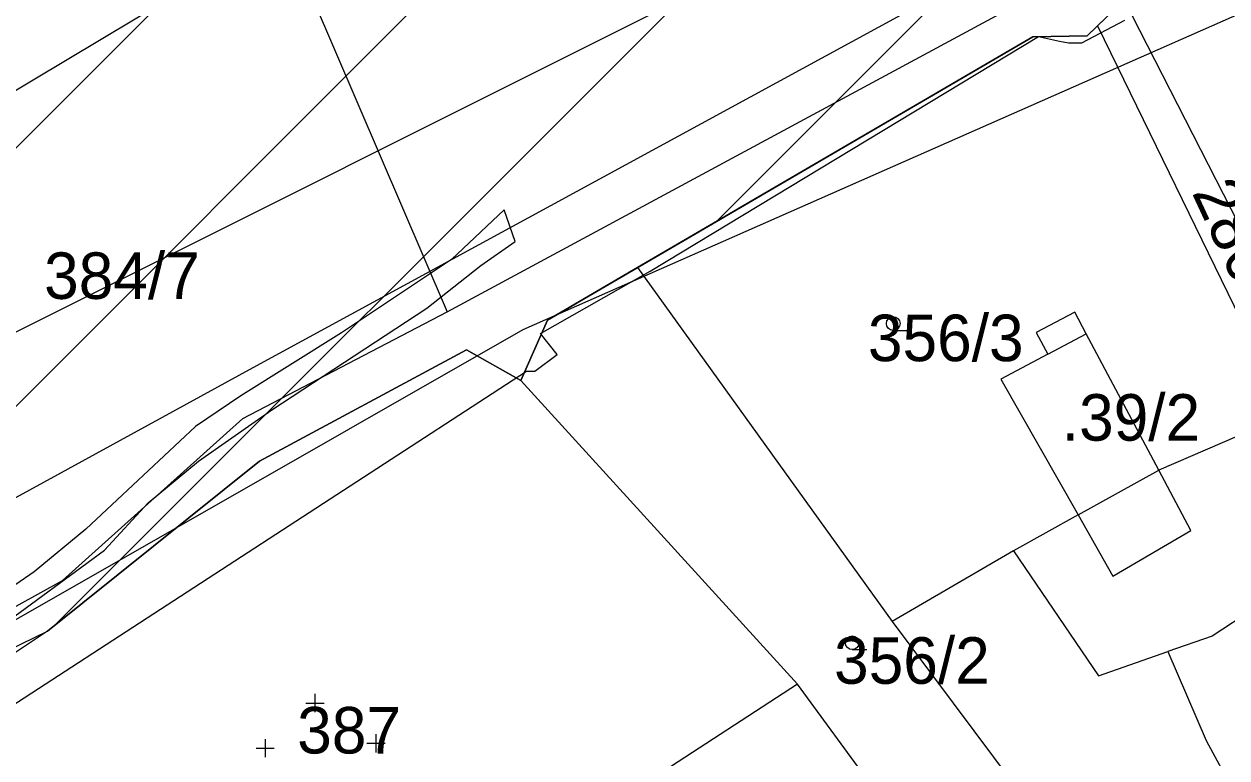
# Model space of a CAD drawing. Extents: x -564810 to -550519, y -1045831 to -1034011.
# Drawn here: x -553398.7 to -553266.8, y -1036691.5 to -1036611.1 of the extents above; entities that cross this region are included whole.
import ezdxf

# ---------------------------------------------------------------- set-up
doc = ezdxf.new("R2010")
doc.units = 0
for name, color, linetype in [('KN stav', 7, 'Continuous'), ('Obvod KPU', 7, 'Continuous'), ('Odvodněné plochy', 7, 'Continuous'), ('Parcelní čísla', 7, 'Continuous'), ('Polní cesty stavající', 7, 'Continuous'), ('přeložka st silnice', 7, 'Continuous'), ('Vedení VN', 7, 'Continuous'), ('Vrstva 22', 7, 'Continuous'), ('Vrstva 4', 7, 'Continuous'), ('zamokř ploch', 7, 'Continuous')]:
    doc.layers.add(name, color=color, linetype=linetype)

msp = doc.modelspace()

# ---------------------------------------------------------------- linework, layer by layer
at = {"layer": 'KN stav'}
for p, q in [((-553435.71, -1036639.99), (-553370.26, -1036600.76)), ((-553370.26, -1036600.76), (-553352.27, -1036642.61)), ((-553352.27, -1036642.61), (-553286.1, -1036606.9)), ((-553278.1, -1036608.45), (-553280.99, -1036611.25)), ((-553278.1, -1036608.45), (-553260.82, -1036642.24)), ((-553280.99, -1036611.25), (-553282.13, -1036612.36)), ((-553280.99, -1036611.25), (-553260.24, -1036653.89)), ((-553288.08, -1036612.47), (-553331.42, -1036637.74)), ((-553282.13, -1036612.36), (-553288.08, -1036612.47)), ((-553331.42, -1036637.74), (-553341.29, -1036643.5)), ((-553331.42, -1036637.74), (-553303.5, -1036676.52)), ((-553374.68, -1036654.28), (-553352.27, -1036642.61)), ((-553341.29, -1036643.5), (-553344.21, -1036650.11)), ((-553283.5, -1036642.64), (-553287.72, -1036644.88)), ((-553282.24, -1036645.01), (-553283.5, -1036642.64)), ((-553287.72, -1036644.88), (-553286.46, -1036647.25)), ((-553274.28, -1036659.95), (-553282.24, -1036645.01)), ((-553350.16, -1036646.75), (-553372.87, -1036658.98)), ((-553344.21, -1036650.11), (-553350.16, -1036646.75)), ((-553286.46, -1036647.25), (-553291.59, -1036649.99)), ((-553344.21, -1036650.11), (-553313.89, -1036683.4)), ((-553291.59, -1036649.99), (-553283.13, -1036664.86)), ((-553394.46, -1036672.05), (-553374.68, -1036654.28)), ((-553260.24, -1036653.89), (-553274.28, -1036659.95)), ((-553372.87, -1036658.98), (-553396.09, -1036677.6)), ((-553283.13, -1036664.86), (-553290.2, -1036668.78)), ((-553290.2, -1036668.78), (-553303.5, -1036676.52)), ((-553290.2, -1036668.78), (-553280.91, -1036682.49)), ((-553255.78, -1036669.84), (-553268.44, -1036678.15)), ((-553407.02, -1036679.01), (-553394.46, -1036672.05)), ((-553303.5, -1036676.52), (-553280.2, -1036707.72)), ((-553396.09, -1036677.6), (-553418.09, -1036692.22)), ((-553268.44, -1036678.15), (-553273.3, -1036679.84)), ((-553280.91, -1036682.49), (-553273.3, -1036679.84)), ((-553273.3, -1036679.84), (-553269.1, -1036689.57)), ((-553313.89, -1036683.4), (-553334.42, -1036696.74)), ((-553294.13, -1036710.29), (-553313.89, -1036683.4)), ((-553269.1, -1036689.57), (-553264.42, -1036698.14))]:
    msp.add_line(p, q, dxfattribs=at)
at = {"layer": 'Obvod KPU'}
for p, q in [((-553282.73, -1036613.14), (-553278, -1036610.63)), ((-553330.03, -1036638.13), (-553287.48, -1036612.43)), ((-553287.48, -1036612.43), (-553285.18, -1036612.96)), ((-553285.18, -1036612.96), (-553284.19, -1036613.12)), ((-553284.19, -1036613.12), (-553282.73, -1036613.14)), ((-553342.06, -1036644.98), (-553330.03, -1036638.13)), ((-553340.21, -1036647.29), (-553342.06, -1036644.98)), ((-553342.66, -1036649.1), (-553340.21, -1036647.29)), ((-553418.65, -1036697.87), (-553343.59, -1036649.12)), ((-553343.59, -1036649.12), (-553342.66, -1036649.1))]:
    msp.add_line(p, q, dxfattribs=at)
at = {"layer": 'Odvodněné plochy'}
msp.add_line((-553395.31, -1036676.98), (-552445.19, -1035726.85), dxfattribs=at)
msp.add_lwpolyline([(-553407.51, -1036683.16), (-553396.09, -1036677.6), (-553372.87, -1036658.98), (-553350.16, -1036646.75), (-553344.21, -1036650.11), (-553341.29, -1036643.5), (-553288.08, -1036612.47), (-553282.13, -1036612.36), (-553278.1, -1036608.45), (-553250.22, -1036595.48), (-553251.31, -1036592.77), (-553247.19, -1036591.04), (-553247.19, -1036591.04), (-553246.36, -1036593.65), (-553217.85, -1036581.51), (-553188.2, -1036567.5), (-553156.51, -1036550.95), (-553100.66, -1036531.24)], dxfattribs=at)
at = {"layer": 'Polní cesty stavající'}
for p, q in [((-553346.05, -1036631.41), (-553351.81, -1036636.86)), ((-553344.83, -1036634.89), (-553346.05, -1036631.41)), ((-553348.6, -1036637.54), (-553344.83, -1036634.89)), ((-553351.81, -1036636.86), (-553363.86, -1036644.92)), ((-553354.51, -1036642.19), (-553348.6, -1036637.54)), ((-553371.51, -1036653.33), (-553354.51, -1036642.19)), ((-553363.86, -1036644.92), (-553374.9, -1036651.79)), ((-553374.9, -1036651.79), (-553379.86, -1036655.18)), ((-553379.54, -1036658.97), (-553371.51, -1036653.33)), ((-553379.86, -1036655.18), (-553391.9, -1036666.43)), ((-553385.07, -1036663.54), (-553379.54, -1036658.97)), ((-553389.85, -1036668.71), (-553385.07, -1036663.54)), ((-553391.9, -1036666.43), (-553397.55, -1036671.1)), ((-553404.76, -1036679.68), (-553389.85, -1036668.71)), ((-553397.55, -1036671.1), (-553406.62, -1036677.35))]:
    msp.add_line(p, q, dxfattribs=at)
at = {"layer": 'přeložka st silnice'}
for p, q in [((-553423.45, -1036648.55), (-552432.49, -1035657.58)), ((-553414.53, -1036667.91), (-552427.47, -1035680.85)), ((-553322.73, -1036632.67), (-552446.53, -1035756.48))]:
    msp.add_line(p, q, dxfattribs=at)
at = {"layer": 'Vedení VN'}
for points in [[(-553567.53, -1034875.85), (-552617.75, -1036041.77), (-552525.91, -1036160.49), (-552512.48, -1036183.11), (-552698.29, -1036379.56), (-552912.35, -1036500.4), (-553117.93, -1036544.92), (-553344, -1036644.56), (-553507.2, -1036737.84), (-553648.49, -1036896.84), (-553694.41, -1037244.51), (-553658.38, -1037334.97)], [(-553684.52, -1037352.63), (-553725.5, -1037238.15), (-553666.15, -1036855.85), (-553493.77, -1036691.9), (-553319.98, -1036604.98), (-553120.76, -1036515.94), (-552942.02, -1036478.49), (-552709.59, -1036345.64), (-552689.1, -1036325.85), (-552549.22, -1036164.73)], [(-553294.31, -1036605.55), (-553373.57, -1036648.74), (-553451.25, -1036691.25), (-553510.82, -1036723.68), (-553562.2, -1036779.16), (-553608.71, -1036829.76), (-553656.52, -1036881.98), (-553666.45, -1036950.74), (-553677.06, -1037025.03), (-553686.97, -1037093.28), (-553698.77, -1037175.72), (-553707.94, -1037241.65), (-553688.47, -1037297.17), (-553671.53, -1037343.76)]]:
    msp.add_lwpolyline(points, dxfattribs=at)
at = {"layer": 'Vrstva 4'}
for p, q in [((-553286.46, -1036647.25), (-553282.24, -1036645)), ((-553283.13, -1036664.85), (-553274.28, -1036659.95)), ((-553270.76, -1036666.56), (-553274.28, -1036659.95)), ((-553283.13, -1036664.85), (-553279.31, -1036671.57)), ((-553279.31, -1036671.57), (-553270.76, -1036666.56))]:
    msp.add_line(p, q, dxfattribs=at)
at = {"layer": 'zamokř ploch'}
for p, q in [((-553303.39, -1036644.64), (-553301.79, -1036644.64)), ((-553307.88, -1036679.61), (-553306.28, -1036679.61)), ((-553366.77, -1036684.47), (-553366.77, -1036686.47)), ((-553367.77, -1036685.47), (-553365.77, -1036685.47)), ((-553372.23, -1036689.41), (-553372.23, -1036691.41)), ((-553361.09, -1036689.88), (-553359.09, -1036689.88)), ((-553360.09, -1036688.88), (-553360.09, -1036690.88)), ((-553373.23, -1036690.41), (-553371.23, -1036690.41))]:
    msp.add_line(p, q, dxfattribs=at)
for centre in [(-553303.39, -1036643.89), (-553307.88, -1036678.86)]:
    msp.add_circle(centre, 0.75, dxfattribs=at)

# ---------------------------------------------------------------- texts
at = {"layer": 'Parcelní čísla'}
msp.add_text('2865', height=5.1, rotation=294.9645, dxfattribs=at).set_placement((-553270.71, -1036629.52))
for s, p in [('384/7', (-553396.46, -1036641.19)), ('356/3', (-553306.17, -1036648.01)), ('356/2', (-553309.88, -1036683.36)), ('387', (-553368.72, -1036691))]:
    msp.add_text(s, height=5.1, dxfattribs=at).set_placement(p)
at = {"layer": 'Vrstva 22'}
msp.add_text('.39/2', height=5.1, dxfattribs=at).set_placement((-553284.92, -1036656.72))

doc.saveas('drawing.dxf')
